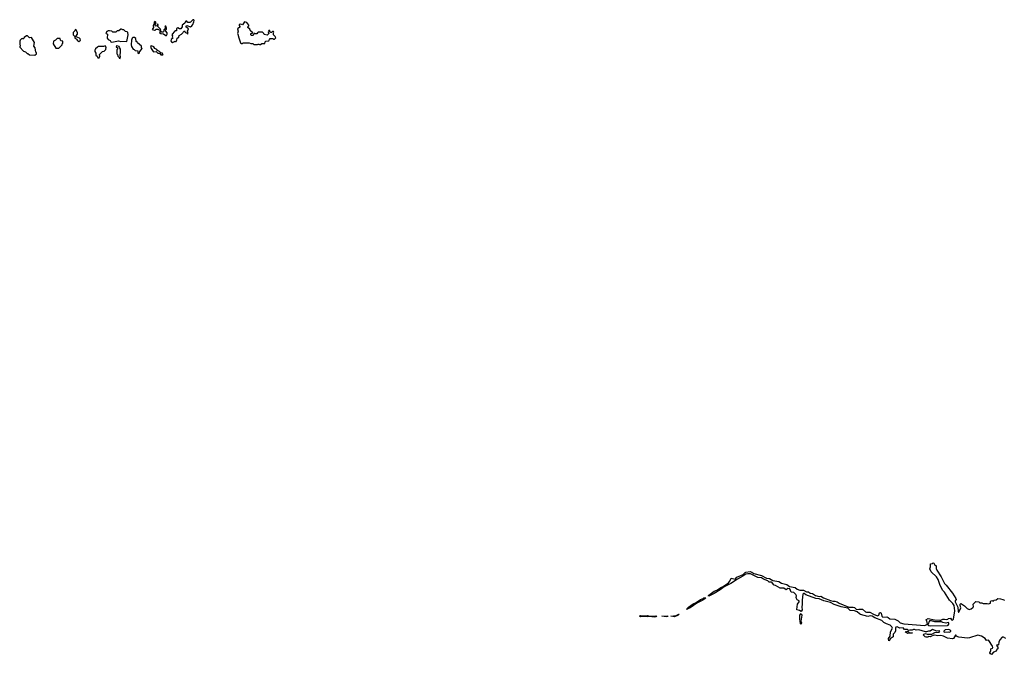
# Model space of a CAD drawing. Extents: x 1980017 to 2252640, y 74400 to 266395.
# Tile 339 of 388: x 2187290 to 2203701, y 196651 to 207236. Entities that reach past the tile are written whole.
import ezdxf

# ---------------------------------------------------------------- set-up
doc = ezdxf.new("R2010")
doc.units = 0

msp = doc.modelspace()

# ---------------------------------------------------------------- linework, layer by layer
at = {"layer": '0CON20XD'}
for points in [[(2189635, 207060), (2189640, 207065), (2189638, 207078), (2189590, 207125), (2189598, 207145), (2189595, 207160), (2189583, 207157), (2189578, 207132), (2189555, 207130), (2189550, 207155), (2189563, 207185), (2189555, 207202), (2189545, 207208), (2189534, 207196), (2189533, 207175), (2189514, 207135), (2189520, 207105), (2189500, 207075), (2189535, 207060), (2189548, 207062), (2189565, 207078), (2189595, 207078), (2189625, 207060), (2189635, 207060)], [(2189735, 206970), (2189747, 206995), (2189747, 207015), (2189723, 207043), (2189720, 207065), (2189735, 207080), (2189738, 207095), (2189725, 207130), (2189715, 207130), (2189710, 207115), (2189718, 207108), (2189720, 207095), (2189693, 207067), (2189693, 207045), (2189686, 207034), (2189675, 207028), (2189660, 207030), (2189635, 207050), (2189620, 207025), (2189643, 207003), (2189685, 207002), (2189725, 206970), (2189735, 206970)], [(2189835, 206854), (2189860, 206865), (2189875, 206880), (2189885, 206870), (2189896, 206874), (2189907, 206893), (2189912, 206928), (2189943, 206947), (2189950, 206975), (2189986, 206994), (2190035, 207050), (2190040, 207035), (2190055, 207020), (2190068, 207018), (2190085, 207000), (2190100, 207005), (2190088, 207045), (2190102, 207085), (2190058, 207115), (2190075, 207138), (2190135, 207118), (2190159, 207131), (2190177, 207153), (2190192, 207198), (2190197, 207225), (2190190, 207235), (2190174, 207236), (2190136, 207194), (2190125, 207190), (2190095, 207190), (2190075, 207213), (2190059, 207211), (2190047, 207195), (2190045, 207180), (2190000, 207145), (2189998, 207115), (2189978, 207082), (2189953, 207083), (2189925, 207098), (2189905, 207090), (2189905, 207050), (2189885, 207048), (2189872, 207038), (2189830, 206995), (2189828, 206985), (2189838, 206965), (2189830, 206945), (2189838, 206938), (2189840, 206925), (2189812, 206908), (2189808, 206885), (2189818, 206865), (2189835, 206854)], [(2191305, 206820), (2191325, 206840), (2191375, 206840), (2191380, 206865), (2191390, 206875), (2191440, 206885), (2191450, 206895), (2191452, 206908), (2191465, 206920), (2191515, 206920), (2191522, 206912), (2191535, 206910), (2191558, 206932), (2191550, 206955), (2191520, 206985), (2191520, 207015), (2191528, 207028), (2191518, 207038), (2191505, 207040), (2191488, 207022), (2191475, 207020), (2191460, 207035), (2191458, 207058), (2191442, 207058), (2191438, 207042), (2191430, 207035), (2191440, 207005), (2191415, 206980), (2191365, 206990), (2191358, 207008), (2191335, 207030), (2191265, 207030), (2191252, 207018), (2191245, 207000), (2191215, 207000), (2191208, 207008), (2191195, 207010), (2191188, 206982), (2191175, 206970), (2191155, 206970), (2191140, 206985), (2191140, 207005), (2191168, 207012), (2191170, 207025), (2191158, 207038), (2191145, 207040), (2191135, 207050), (2191126, 207076), (2191093, 207103), (2191092, 207118), (2191110, 207135), (2191110, 207145), (2191078, 207188), (2191035, 207200), (2191005, 207150), (2190975, 207160), (2190950, 207155), (2190948, 207138), (2190958, 207125), (2190957, 207113), (2190920, 207085), (2190932, 207045), (2190920, 207005), (2190927, 206997), (2190941, 206935), (2190971, 206851), (2190985, 206840), (2191005, 206840), (2191015, 206850), (2191115, 206850), (2191145, 206840), (2191175, 206840), (2191195, 206820), (2191255, 206820), (2191265, 206830), (2191275, 206830), (2191285, 206820), (2191305, 206820)], [(2187545, 206642), (2187570, 206665), (2187570, 206685), (2187560, 206695), (2187547, 206767), (2187528, 206795), (2187538, 206855), (2187488, 206938), (2187453, 206933), (2187420, 206965), (2187405, 206968), (2187362, 206938), (2187358, 206922), (2187345, 206910), (2187335, 206920), (2187322, 206918), (2187300, 206895), (2187292, 206875), (2187290, 206835), (2187300, 206795), (2187292, 206788), (2187290, 206775), (2187355, 206710), (2187385, 206700), (2187415, 206670), (2187425, 206670), (2187455, 206650), (2187545, 206642)], [(2188275, 206870), (2188302, 206895), (2188300, 206915), (2188288, 206928), (2188232, 206952), (2188232, 206965), (2188252, 206995), (2188254, 207024), (2188225, 207070), (2188215, 207068), (2188208, 207052), (2188180, 207025), (2188180, 206985), (2188210, 206955), (2188210, 206925), (2188245, 206910), (2188250, 206895), (2188275, 206870)], [(2188825, 206863), (2188935, 206881), (2188975, 206874), (2189065, 206880), (2189076, 206874), (2189099, 206985), (2189091, 207025), (2189082, 207035), (2189055, 207038), (2189028, 207065), (2189007, 207067), (2188985, 207080), (2188975, 207080), (2188945, 207050), (2188915, 207050), (2188893, 207027), (2188845, 207030), (2188825, 207042), (2188785, 207049), (2188765, 207049), (2188745, 207039), (2188728, 207015), (2188730, 207005), (2188752, 206992), (2188747, 206925), (2188765, 206903), (2188797, 206887), (2188810, 206865), (2188825, 206863)], [(2187895, 206760), (2187945, 206762), (2188000, 206815), (2188000, 206835), (2188010, 206845), (2188010, 206875), (2187982, 206882), (2187970, 206895), (2187965, 206920), (2187915, 206920), (2187888, 206892), (2187852, 206878), (2187850, 206835), (2187895, 206760)], [(2188615, 206600), (2188628, 206625), (2188620, 206655), (2188672, 206708), (2188698, 206712), (2188725, 206740), (2188730, 206775), (2188715, 206798), (2188685, 206788), (2188605, 206788), (2188585, 206780), (2188552, 206748), (2188548, 206732), (2188540, 206725), (2188540, 206705), (2188560, 206675), (2188560, 206645), (2188580, 206625), (2188592, 206602), (2188615, 206600)], [(2188965, 206590), (2188970, 206615), (2188962, 206635), (2188962, 206665), (2188968, 206675), (2188970, 206745), (2188952, 206772), (2188948, 206788), (2188905, 206800), (2188900, 206785), (2188920, 206765), (2188920, 206745), (2188910, 206735), (2188910, 206665), (2188920, 206655), (2188925, 206630), (2188948, 206608), (2188950, 206595), (2188965, 206590)], [(2189275, 206670), (2189287, 206683), (2189290, 206705), (2189330, 206755), (2189320, 206765), (2189320, 206795), (2189252, 206852), (2189248, 206868), (2189232, 206872), (2189225, 206920), (2189205, 206940), (2189175, 206940), (2189163, 206927), (2189154, 206895), (2189150, 206815), (2189155, 206790), (2189182, 206742), (2189198, 206738), (2189215, 206720), (2189258, 206718), (2189260, 206675), (2189275, 206670)], [(2189675, 206650), (2189680, 206655), (2189672, 206662), (2189670, 206675), (2189642, 206682), (2189620, 206705), (2189585, 206720), (2189575, 206737), (2189544, 206754), (2189525, 206786), (2189485, 206802), (2189470, 206795), (2189480, 206755), (2189517, 206707), (2189525, 206702), (2189567, 206707), (2189595, 206680), (2189618, 206678), (2189642, 206652), (2189675, 206650)], [(2203724, 196914), (2203685, 196937), (2203665, 196938), (2203626, 196894), (2203607, 196855), (2203605, 196810), (2203595, 196802), (2203585, 196810), (2203573, 196797), (2203595, 196770), (2203595, 196742), (2203577, 196733), (2203564, 196706), (2203519, 196685), (2203485, 196651), (2203469, 196659), (2203462, 196675), (2203476, 196715), (2203475, 196740), (2203505, 196754), (2203510, 196765), (2203505, 196790), (2203445, 196883), (2203435, 196889), (2203405, 196880), (2203380, 196915), (2203320, 196955), (2203262, 196968), (2203120, 196925), (2203085, 196921), (2202945, 196937), (2202900, 196955), (2202898, 196968), (2202885, 196970), (2202853, 196917), (2202835, 196908), (2202755, 196923), (2202685, 196953), (2202645, 196964), (2202595, 196962), (2202535, 196970), (2202513, 196967), (2202487, 196953), (2202465, 196942), (2202435, 196950), (2202425, 196940), (2202398, 196938), (2202380, 196945), (2202352, 196972), (2202360, 196985), (2202385, 197000), (2202415, 196990), (2202495, 196990), (2202545, 197013), (2202615, 197021), (2202627, 197035), (2202615, 197043), (2202575, 197040), (2202505, 197065), (2202465, 197039), (2202435, 197040), (2202405, 197026), (2202386, 197026), (2202275, 197057), (2202233, 197053), (2202205, 197066), (2202188, 197065), (2202165, 197053), (2202125, 197056), (2202105, 197050), (2202085, 197066), (2202038, 197068), (2202015, 197091), (2201960, 197090), (2201913, 197107), (2201895, 197102), (2201885, 197088), (2201886, 197045), (2201876, 197014), (2201847, 196985), (2201847, 196945), (2201800, 196910), (2201785, 196880), (2201775, 196874), (2201770, 196915), (2201797, 196953), (2201802, 197028), (2201835, 197090), (2201828, 197108), (2201796, 197135), (2201735, 197162), (2201695, 197182), (2201660, 197215), (2201545, 197258), (2201498, 197288), (2201465, 197293), (2201425, 197283), (2201305, 197317), (2201285, 197326), (2201249, 197359), (2201206, 197376), (2201134, 197384), (2201095, 197419), (2200982, 197442), (2200865, 197480), (2200805, 197514), (2200695, 197545), (2200615, 197577), (2200561, 197581), (2200395, 197643), (2200365, 197667), (2200353, 197667), (2200343, 197655), (2200333, 197555), (2200332, 197485), (2200324, 197435), (2200330, 197395), (2200315, 197364), (2200285, 197384), (2200245, 197395), (2200241, 197401), (2200253, 197487), (2200279, 197525), (2200281, 197541), (2200251, 197561), (2200235, 197581), (2200231, 197599), (2200237, 197625), (2200225, 197650), (2200195, 197680), (2200149, 197689), (2200126, 197746), (2200095, 197750), (2200065, 197729), (2200025, 197757), (2199967, 197757), (2199885, 197799), (2199865, 197802), (2199832, 197845), (2199815, 197854), (2199784, 197854), (2199757, 197877), (2199685, 197904), (2199655, 197926), (2199595, 197933), (2199472, 197992), (2199425, 197996), (2199392, 197988), (2199344, 197955), (2199253, 197907), (2199145, 197835), (2199033, 197777), (2198965, 197727), (2198865, 197665), (2198775, 197621), (2198764, 197625), (2198775, 197639), (2198865, 197707), (2198908, 197722), (2198985, 197773), (2199017, 197783), (2199104, 197846), (2199127, 197873), (2199150, 197920), (2199216, 197904), (2199245, 197936), (2199349, 197981), (2199381, 198015), (2199395, 198022), (2199465, 198032), (2199495, 198022), (2199527, 197997), (2199654, 197966), (2199735, 197922), (2199785, 197918), (2199845, 197885), (2199945, 197866), (2199985, 197839), (2200075, 197815), (2200122, 197782), (2200215, 197766), (2200251, 197740), (2200295, 197724), (2200355, 197723), (2200404, 197694), (2200435, 197691), (2200465, 197672), (2200505, 197664), (2200555, 197633), (2200615, 197618), (2200645, 197621), (2200685, 197595), (2200805, 197548), (2200845, 197538), (2200875, 197538), (2200915, 197525), (2200946, 197505), (2201107, 197437), (2201179, 197439), (2201205, 197434), (2201235, 197401), (2201277, 197407), (2201335, 197403), (2201385, 197361), (2201405, 197354), (2201462, 197352), (2201519, 197319), (2201585, 197295), (2201609, 197305), (2201619, 197341), (2201635, 197349), (2201647, 197337), (2201661, 197285), (2201675, 197271), (2201745, 197274), (2201765, 197267), (2201792, 197245), (2201876, 197236), (2201931, 197211), (2201964, 197175), (2202028, 197158), (2202375, 197133), (2202418, 197152), (2202408, 197208), (2202392, 197225), (2202433, 197247), (2202535, 197228), (2202625, 197220), (2202645, 197220), (2202675, 197238), (2202705, 197240), (2202745, 197232), (2202762, 197238), (2202773, 197247), (2202805, 197252), (2202820, 197225), (2202835, 197219), (2202855, 197235), (2202877, 197375), (2202865, 197465), (2202841, 197501), (2202785, 197555), (2202706, 197686), (2202677, 197717), (2202630, 197800), (2202599, 197899), (2202571, 197945), (2202479, 198029), (2202461, 198075), (2202472, 198108), (2202471, 198159), (2202503, 198167), (2202515, 198178), (2202525, 198170), (2202538, 198148), (2202563, 198125), (2202565, 198085), (2202574, 198054), (2202650, 197945), (2202703, 197835), (2202731, 197805), (2202840, 197670), (2202895, 197585), (2202896, 197565), (2202882, 197545), (2202881, 197525), (2202928, 197435), (2202932, 197365), (2202935, 197357), (2202945, 197354), (2202979, 197425), (2202963, 197465), (2202964, 197485), (2202975, 197497), (2202986, 197496), (2203039, 197459), (2203080, 197415), (2203115, 197400), (2203148, 197412), (2203178, 197432), (2203188, 197445), (2203180, 197485), (2203225, 197530), (2203277, 197527), (2203295, 197510), (2203325, 197510), (2203348, 197498), (2203415, 197500), (2203435, 197492), (2203470, 197505), (2203472, 197532), (2203480, 197545), (2203495, 197548), (2203515, 197540), (2203533, 197557), (2203565, 197562), (2203595, 197580), (2203635, 197578), (2203675, 197568), (2203705, 197552)], [(2198415, 197405), (2198404, 197405), (2198414, 197406), (2198414, 197415), (2198442, 197445), (2198477, 197463), (2198515, 197495), (2198567, 197513), (2198635, 197565), (2198679, 197581), (2198695, 197595), (2198725, 197595), (2198708, 197575), (2198676, 197555), (2198578, 197502), (2198463, 197425), (2198415, 197405)], [(2197865, 197270), (2197785, 197284), (2197755, 197277), (2197715, 197281), (2197645, 197274), (2197618, 197285), (2197635, 197296), (2197715, 197291), (2197755, 197298), (2197786, 197286), (2197885, 197293), (2197908, 197285), (2197895, 197274), (2197865, 197270)], [(2198065, 197278), (2197994, 197285), (2198085, 197294), (2198095, 197284), (2198065, 197278)], [(2198205, 197274), (2198140, 197285), (2198231, 197299), (2198275, 197323), (2198279, 197319), (2198266, 197305), (2198205, 197274)], [(2200315, 197154), (2200305, 197157), (2200301, 197205), (2200291, 197235), (2200295, 197305), (2200315, 197332), (2200327, 197305), (2200309, 197205), (2200318, 197175), (2200315, 197154)], [(2202465, 197127), (2202755, 197132), (2202765, 197136), (2202774, 197155), (2202774, 197174), (2202765, 197182), (2202725, 197173), (2202675, 197182), (2202655, 197192), (2202545, 197194), (2202485, 197212), (2202455, 197210), (2202428, 197145), (2202442, 197132), (2202465, 197127)], [(2202095, 196998), (2202050, 197025), (2202095, 197040), (2202122, 197012), (2202165, 197010), (2202170, 197005), (2202165, 197002), (2202095, 196998)], [(2202705, 197020), (2202765, 197028), (2202795, 197022), (2202810, 197035), (2202809, 197045), (2202801, 197055), (2202775, 197066), (2202715, 197058), (2202691, 197035), (2202692, 197025), (2202705, 197020)]]:
    msp.add_lwpolyline(points, dxfattribs=at)

doc.saveas('drawing.dxf')
